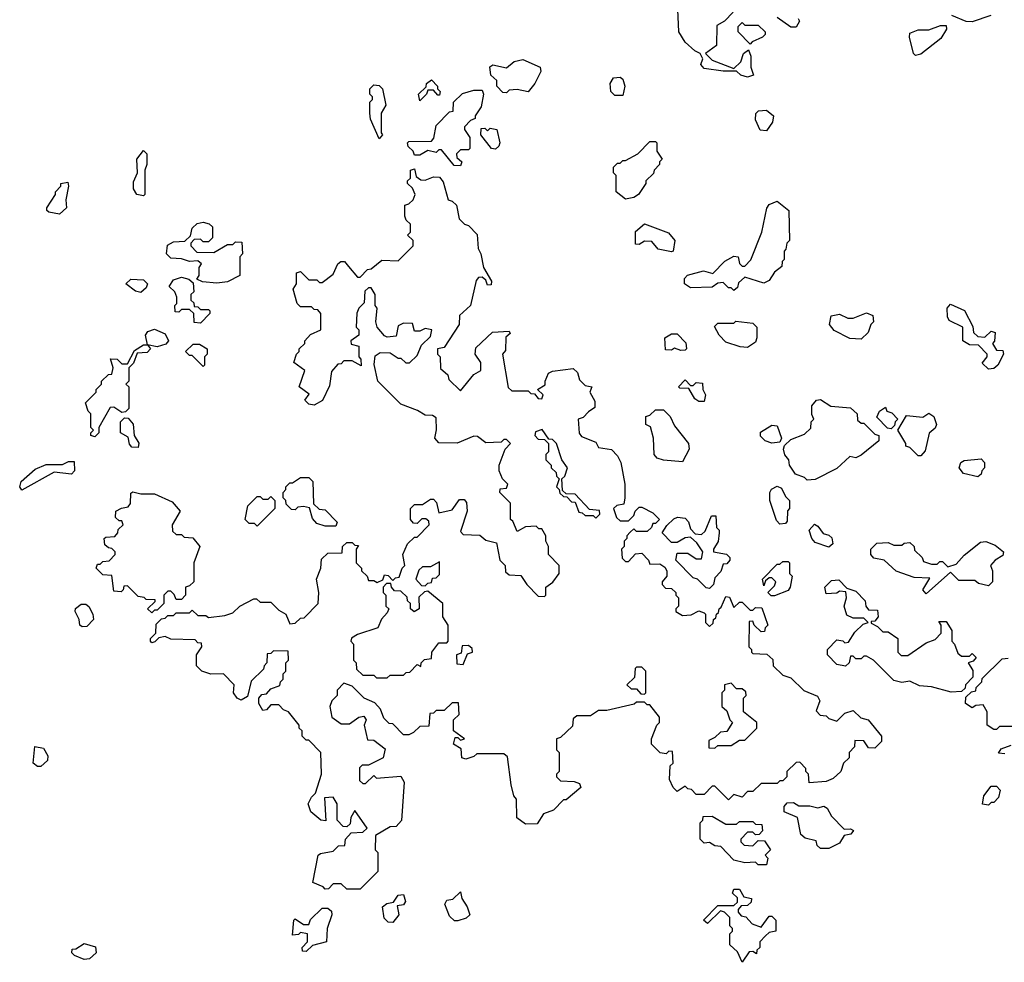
# Model space of a CAD drawing. Extents: x 2219101 to 2444320, y 201258 to 358766.
# Tile 341 of 349: x 2364868 to 2368503, y 345090 to 348570. Entities that reach past the tile are written whole.
import ezdxf

# ---------------------------------------------------------------- set-up
doc = ezdxf.new("R2010")
doc.units = 0

msp = doc.modelspace()

# ---------------------------------------------------------------- linework, layer by layer
at = {"layer": '0CON10XD'}
for points in [[(2367501.7, 348598.3), (2367470, 348565), (2367441.7, 348548.3), (2367440, 348475), (2367400, 348445), (2367425, 348420), (2367505, 348390), (2367530, 348415), (2367540, 348445), (2367558.3, 348458.3), (2367567.5, 348435), (2367567.5, 348395), (2367577.5, 348365), (2367555, 348357.5), (2367530, 348365), (2367515, 348380), (2367465, 348380), (2367395, 348390), (2367382.5, 348405), (2367390, 348425), (2367380, 348445), (2367360, 348455), (2367325, 348487.5), (2367301.2, 348525), (2367296.7, 348635)], [(2367742.5, 348575), (2367747.5, 348565), (2367735, 348542.5), (2367715, 348542.5), (2367665, 348577.5)], [(2368453.9, 348586.1), (2368385, 348562.5), (2368363, 348563), (2368310, 348585)], [(2367565, 348480), (2367520, 348525), (2367520, 348545), (2367535, 348560), (2367545, 348550), (2367595, 348550), (2367620, 348525), (2367620, 348515), (2367610, 348505), (2367571.7, 348488.3), (2367565, 348480)], [(2368175, 348437.5), (2368167.5, 348445), (2368153.3, 348505), (2368155, 348520), (2368185, 348532.5), (2368225, 348532.5), (2368268.3, 348548.3), (2368288.3, 348548.3), (2368290, 348535), (2368269.3, 348500.7), (2368195, 348442.5), (2368175, 348437.5)], [(2366665, 348300), (2366651.7, 348301.7), (2366630, 348325), (2366630, 348345), (2366607.5, 348365), (2366603.9, 348396.1), (2366615, 348403.3), (2366665, 348392.5), (2366693.9, 348416.1), (2366725, 348422.5), (2366790, 348395), (2366791.7, 348378.3), (2366770, 348335), (2366745, 348303.3), (2366705, 348312.5), (2366675, 348310), (2366665, 348300)], [(2367095, 348290), (2367065, 348290), (2367050, 348305), (2367047.5, 348335), (2367060, 348355), (2367085, 348357.5), (2367095, 348350), (2367102.5, 348325), (2367095, 348290)], [(2366195, 348130), (2366162.5, 348202.5), (2366160, 348225), (2366160, 348265), (2366170, 348275), (2366170, 348285), (2366160, 348295), (2366160, 348315), (2366175, 348330), (2366195, 348327.5), (2366207.5, 348315), (2366220, 348255), (2366202.5, 348225), (2366202.5, 348152.5), (2366207.5, 348145), (2366195, 348130)], [(2366345, 348270), (2366340, 348295), (2366368.3, 348321.7), (2366370, 348335), (2366388.3, 348348.3), (2366410, 348325), (2366410, 348315), (2366420, 348305), (2366418.3, 348291.7), (2366411.7, 348291.7), (2366395, 348310), (2366375, 348310), (2366370, 348295), (2366345, 348270)], [(2366495, 348030), (2366471.7, 348031.7), (2366425, 348090), (2366415, 348090), (2366405, 348080), (2366375, 348087.5), (2366345, 348070), (2366325, 348070), (2366320, 348085), (2366301.7, 348101.7), (2366300, 348115), (2366305, 348120), (2366388.3, 348121.7), (2366397, 348133), (2366405, 348180), (2366455, 348230), (2366468.3, 348231.7), (2366470, 348265), (2366503, 348297), (2366545, 348310), (2366575, 348310), (2366580, 348295), (2366571.7, 348248.3), (2366550, 348215), (2366550, 348205), (2366531.7, 348198.3), (2366510, 348175), (2366510, 348165), (2366530, 348135), (2366530, 348095), (2366525, 348090), (2366495, 348090), (2366480, 348075), (2366481.7, 348061.7), (2366500, 348045), (2366495, 348030)], [(2367625, 348160), (2367601.7, 348161.7), (2367585, 348200), (2367586.1, 348223.9), (2367596.1, 348233.9), (2367625, 348236.2), (2367651.2, 348215), (2367647.7, 348192.3), (2367625, 348160)], [(2366625, 348092.5), (2366610, 348095), (2366570, 348145), (2366571.7, 348168.3), (2366585, 348170), (2366595, 348160), (2366605, 348170), (2366630, 348165), (2366640, 348115), (2366637, 348103), (2366625, 348092.5)], [(2367105, 347907.5), (2367070, 347935), (2367070, 347995), (2367060, 348005), (2367060, 348025), (2367075, 348040), (2367085, 348040), (2367095, 348050), (2367105, 348050), (2367150, 348075), (2367195, 348120), (2367215, 348120), (2367220, 348115), (2367220, 348085), (2367240, 348055), (2367230, 348045), (2367230, 348035), (2367210, 348015), (2367208.3, 348001.7), (2367180, 347975), (2367180, 347965), (2367152.5, 347925), (2367135, 347913.3), (2367105, 347907.5)], [(2365325, 347920), (2365300, 347925), (2365287.5, 347945), (2365288.3, 347971.7), (2365302.5, 348005), (2365300, 348055), (2365325, 348087.5), (2365337.5, 348075), (2365337.5, 348035), (2365330, 348015), (2365330, 347925), (2365325, 347920)], [(2366125, 345360), (2366075, 345360), (2366055, 345380), (2366025, 345380), (2366008.3, 345361.7), (2365995, 345360), (2365988.3, 345368.3), (2365950, 345385), (2365970, 345485), (2365978.3, 345491.7), (2366025, 345500), (2366045, 345520), (2366068.3, 345521.7), (2366070, 345545), (2366091.7, 345568.3), (2366135, 345570), (2366150, 345585), (2366105, 345650), (2366090, 345625), (2366088.3, 345601.7), (2366075, 345590), (2366061.7, 345591.7), (2366040, 345615), (2366040, 345675), (2366025, 345700), (2365993, 345697), (2365998.3, 345611.7), (2365980, 345615), (2365942.5, 345645), (2365933.3, 345675), (2365945, 345700), (2365960, 345715), (2365982.5, 345785), (2365980, 345865), (2365935, 345910), (2365925, 345910), (2365910, 345925), (2365910, 345945), (2365900, 345955), (2365900, 345965), (2365860, 346015), (2365841.7, 346021.7), (2365825, 346040), (2365795, 346040), (2365778.3, 346021.7), (2365765, 346020), (2365750, 346045), (2365750, 346065), (2365761.7, 346078.3), (2365778.3, 346081.7), (2365795, 346100), (2365828.3, 346111.7), (2365830, 346125), (2365840, 346135), (2365840, 346155), (2365850, 346165), (2365850, 346195), (2365860, 346205), (2365858.3, 346238.3), (2365805, 346240), (2365795, 346230), (2365781.7, 346228.3), (2365780, 346195), (2365770, 346185), (2365768.3, 346171.7), (2365721.7, 346128.3), (2365708.3, 346071.7), (2365685, 346057.5), (2365670, 346065), (2365657.5, 346085), (2365660, 346115), (2365620, 346155), (2365573.6, 346153.6), (2365540, 346165), (2365520, 346185), (2365520, 346225), (2365540, 346255), (2365538.3, 346268.3), (2365525, 346270), (2365515, 346280), (2365425, 346282.5), (2365405, 346292.5), (2365381.7, 346288.3), (2365367, 346273), (2365355, 346270), (2365350, 346275), (2365350, 346285), (2365370, 346305), (2365371.7, 346338.3), (2365391.7, 346358.3), (2365405, 346360), (2365415, 346370), (2365435, 346370), (2365445, 346380), (2365495, 346380), (2365505, 346390), (2365525, 346370), (2365555, 346370), (2365565, 346362.5), (2365625, 346370), (2365655, 346380), (2365680, 346405), (2365731.7, 346431.7), (2365741.7, 346431.7), (2365755, 346420), (2365795, 346420), (2365825, 346390), (2365850, 346375), (2365865, 346340), (2365885, 346342.5), (2365905, 346360), (2365918.3, 346361.7), (2365970, 346415), (2365972.5, 346455), (2365963.3, 346505), (2365980, 346545), (2365981.7, 346578.3), (2366005, 346600), (2366058.3, 346601.7), (2366060, 346625), (2366075, 346640), (2366095, 346640), (2366105, 346630), (2366118.3, 346628.3), (2366110, 346615), (2366110, 346565), (2366130, 346545), (2366130, 346535), (2366150, 346515), (2366155, 346500), (2366175, 346500), (2366187.5, 346492.5), (2366208.3, 346501.7), (2366215, 346520), (2366228.3, 346518.3), (2366245, 346500), (2366255, 346510), (2366268.3, 346511.7), (2366280, 346545), (2366290, 346555), (2366282.5, 346595), (2366300, 346635), (2366325, 346660), (2366335, 346660), (2366380, 346705), (2366378.3, 346718.3), (2366367.5, 346727.5), (2366353, 346727), (2366335, 346710), (2366321.7, 346711.7), (2366310, 346725), (2366310, 346765), (2366325, 346780), (2366355, 346780), (2366385, 346800), (2366395, 346800), (2366407, 346787), (2366415, 346750), (2366465, 346760), (2366491.7, 346798.3), (2366508.3, 346798.3), (2366517, 346787), (2366520, 346755), (2366495, 346680), (2366505, 346670), (2366567, 346667), (2366588.3, 346648.3), (2366628.3, 346638.3), (2366640, 346575), (2366660, 346555), (2366661.7, 346531.7), (2366675, 346520), (2366718.3, 346518.3), (2366740, 346485), (2366781.7, 346441.7), (2366805, 346440), (2366810, 346445), (2366810, 346475), (2366836.4, 346493.6), (2366860, 346525), (2366860, 346555), (2366820, 346595), (2366820, 346625), (2366810, 346645), (2366810, 346665), (2366795, 346690), (2366785, 346690), (2366775, 346700), (2366735, 346697.5), (2366705, 346680), (2366688.3, 346718.3), (2366680, 346725), (2366680, 346785), (2366640, 346825), (2366641.7, 346838.3), (2366665, 346840), (2366670, 346855), (2366650, 346875), (2366637.5, 346905), (2366637.5, 346925), (2366660, 346985), (2366680, 347005), (2366665, 347020), (2366655, 347020), (2366645, 347010), (2366588.3, 347008.3), (2366558.3, 347031.7), (2366545, 347032.5), (2366483, 347007), (2366415, 347007.5), (2366400, 347025), (2366406.4, 347056.4), (2366405, 347100), (2366391.7, 347108.3), (2366365, 347110), (2366337, 347127), (2366275, 347150), (2366190, 347235), (2366177, 347297), (2366180.7, 347329.3), (2366198.3, 347341.7), (2366235, 347340), (2366265, 347320), (2366275, 347320), (2366293, 347303), (2366307, 347303), (2366335, 347330), (2366351.7, 347368.3), (2366385, 347400), (2366390, 347425), (2366365, 347430), (2366345, 347420), (2366325, 347420), (2366318.3, 347448.3), (2366285, 347450), (2366265, 347440), (2366258.3, 347401.7), (2366225, 347397.5), (2366215, 347402.5), (2366187.5, 347435), (2366182.5, 347455), (2366187.5, 347505), (2366180, 347515), (2366180, 347555), (2366165, 347580), (2366155, 347580), (2366141.7, 347568.3), (2366140, 347525), (2366120, 347505), (2366113, 347487), (2366110, 347435), (2366120, 347425), (2366120, 347405), (2366090, 347385), (2366091.7, 347371.7), (2366120, 347365), (2366120, 347325), (2366127, 347317), (2366128.3, 347291.7), (2366095, 347310), (2366065, 347310), (2366055, 347300), (2366041.7, 347298.3), (2366018.3, 347271.7), (2366011.7, 347218.3), (2365985.9, 347164.1), (2365955, 347147.5), (2365935, 347150), (2365920, 347165), (2365937, 347187), (2365900, 347215), (2365920, 347275), (2365880, 347305), (2365890, 347335), (2365900, 347345), (2365900, 347355), (2365920, 347375), (2365920, 347385), (2365941.7, 347408.3), (2365980, 347425), (2365980, 347485), (2365968.3, 347498.3), (2365955, 347500), (2365945, 347510), (2365905, 347510), (2365891.7, 347521.7), (2365877.5, 347575), (2365890, 347595), (2365890, 347635), (2365905, 347640), (2365935, 347610), (2365965, 347610), (2365975, 347600), (2365985, 347600), (2366025, 347630), (2366041.7, 347668.3), (2366053, 347677), (2366067, 347677), (2366081.7, 347658.3), (2366115, 347620), (2366125, 347620), (2366151.7, 347648.3), (2366165, 347650), (2366205, 347682.5), (2366265, 347680), (2366320, 347735), (2366320, 347755), (2366300, 347775), (2366310, 347785), (2366310, 347815), (2366295, 347830), (2366290, 347845), (2366290, 347885), (2366305, 347890), (2366320, 347905), (2366327.5, 347925), (2366318.3, 347948.3), (2366300, 347965), (2366300, 347975), (2366310, 347985), (2366310, 348015), (2366325, 348020), (2366331.7, 347991.7), (2366348.3, 347978.3), (2366365, 347977.5), (2366395, 347990), (2366418.3, 347988.3), (2366431.7, 347971.7), (2366450, 347905), (2366465, 347900), (2366480, 347885), (2366490, 347835), (2366510, 347815), (2366525, 347810), (2366557, 347777), (2366560, 347725), (2366570, 347705), (2366580, 347655), (2366610, 347605), (2366608.3, 347591.7), (2366595, 347590), (2366588.3, 347608.3), (2366575, 347620), (2366561.7, 347618.3), (2366553, 347607), (2366532.5, 347515), (2366491.7, 347478.3), (2366490, 347445), (2366435, 347360), (2366410, 347355), (2366410, 347335), (2366420, 347325), (2366421.7, 347281.7), (2366448.3, 347258.3), (2366451.7, 347241.7), (2366495, 347200), (2366545, 347260), (2366570, 347275), (2366570, 347305), (2366550, 347335), (2366551.7, 347358.3), (2366613, 347417), (2366675, 347420), (2366678.3, 347411.7), (2366662.5, 347397.5), (2366661.7, 347348.3), (2366650, 347335), (2366671.7, 347211.7), (2366685, 347200), (2366745, 347200), (2366755, 347190), (2366768.3, 347188.3), (2366781.7, 347171.7), (2366795, 347170), (2366800, 347185), (2366780, 347205), (2366808.3, 347221.7), (2366807.5, 347235), (2366820, 347265), (2366835, 347272.5), (2366911.7, 347281.7), (2366927, 347267), (2366935, 347240), (2366955, 347220), (2366980, 347215), (2366972.5, 347195), (2366991.7, 347161.7), (2366991.7, 347138.3), (2366968.3, 347121.7)], [(2365015, 347852.5), (2364975, 347860), (2364967.5, 347865), (2364967.5, 347875), (2365000, 347925), (2365000, 347935), (2365020, 347955), (2365020, 347965), (2365045, 347970), (2365047.5, 347955), (2365037.5, 347905), (2365040, 347875), (2365015, 347852.5)], [(2367505, 347570), (2367495, 347580), (2367485, 347580), (2367465, 347600), (2367445, 347597.5), (2367425, 347582.5), (2367345, 347580), (2367322.5, 347595), (2367322.5, 347615), (2367333, 347627), (2367393, 347643), (2367427, 347633), (2367471.7, 347678.3), (2367505, 347697.5), (2367520, 347695), (2367525, 347670), (2367535, 347660), (2367545, 347660), (2367567, 347683), (2367607.5, 347785), (2367626.4, 347873.6), (2367635, 347887.5), (2367665, 347900), (2367707.5, 347865), (2367710, 347755), (2367700, 347745), (2367697, 347723), (2367690, 347715), (2367690, 347685), (2367683, 347677), (2367681.7, 347658.3), (2367655, 347637.5), (2367635, 347607.5), (2367615, 347597.5), (2367545, 347620), (2367521.7, 347598.3), (2367518.3, 347581.7), (2367505, 347570)], [(2365595, 347596.7), (2365542.5, 347602.5), (2365521.7, 347611.7), (2365530, 347625), (2365530, 347655), (2365538.3, 347668.3), (2365525, 347680), (2365495, 347677.5), (2365465, 347687.5), (2365425, 347690), (2365410, 347705), (2365413, 347737), (2365435, 347750), (2365477.5, 347752.5), (2365498.3, 347771.7), (2365505, 347800), (2365523, 347817), (2365545, 347822.5), (2365566.7, 347816.7), (2365580, 347805), (2365580, 347765), (2365565, 347750), (2365545, 347750), (2365535, 347760), (2365511.7, 347758.3), (2365500, 347745), (2365500, 347735), (2365521.7, 347711.7), (2365585, 347710), (2365635, 347740), (2365655, 347740), (2365665, 347750), (2365688.3, 347748.3), (2365690, 347705), (2365680, 347695), (2365680, 347625), (2365635, 347602.5), (2365595, 347596.7)], [(2367275, 347712.5), (2367225, 347722.5), (2367201.7, 347751.7), (2367175, 347752.5), (2367155, 347740), (2367141.7, 347741.7), (2367141.7, 347788.3), (2367175, 347816.7), (2367263.6, 347783.6), (2367286.7, 347755), (2367280, 347715), (2367275, 347712.5)], [(2365315, 347562.5), (2365295, 347567.5), (2365260, 347595), (2365278.3, 347611.7), (2365325, 347610), (2365340, 347595), (2365335, 347580), (2365315, 347562.5)], [(2365535, 347450), (2365511.7, 347451.7), (2365510, 347485), (2365495, 347500), (2365465, 347500), (2365455, 347490), (2365441.7, 347491.7), (2365440, 347515), (2365447.5, 347522.5), (2365447.5, 347545), (2365440, 347565), (2365420, 347585), (2365435, 347610), (2365465, 347620), (2365491.7, 347611.7), (2365508.3, 347598.3), (2365510, 347565), (2365500, 347555), (2365500, 347535), (2365510, 347525), (2365511.7, 347511.7), (2365525, 347510), (2365535, 347500), (2365565, 347500), (2365570, 347495), (2365570, 347485), (2365535, 347450)], [(2368445, 347280), (2368421.7, 347301.7), (2368440, 347325), (2368440, 347335), (2368408.3, 347368.3), (2368375, 347370), (2368350, 347385), (2368350, 347435), (2368300, 347460), (2368293, 347473), (2368292.5, 347505), (2368305, 347520), (2368356.4, 347496.4), (2368387, 347437), (2368390, 347415), (2368405, 347400), (2368431.7, 347398.3), (2368455, 347420), (2368470, 347415), (2368467, 347383), (2368460, 347375), (2368475, 347350), (2368498.3, 347348.3), (2368500, 347335), (2368480, 347295), (2368465, 347282.5), (2368445, 347280)], [(2367975, 347390), (2367933, 347393), (2367875, 347422.5), (2367857.5, 347445), (2367863.6, 347476.4), (2367895, 347482.5), (2367925, 347467.5), (2367945, 347467.5), (2367995, 347487.5), (2368018.3, 347478.3), (2368020, 347455), (2368010, 347445), (2368000, 347415), (2367975, 347390)], [(2367555, 347360), (2367528.3, 347361.7), (2367475, 347380), (2367450, 347405), (2367433, 347437), (2367445, 347450), (2367505, 347450), (2367512.5, 347457.5), (2367575, 347450), (2367590, 347435), (2367590, 347395), (2367585, 347380), (2367555, 347360)], [(2365145, 347030), (2365130, 347035), (2365130, 347045), (2365140, 347055), (2365130, 347065), (2365130, 347115), (2365120, 347125), (2365110, 347155), (2365150, 347195), (2365150, 347205), (2365170, 347225), (2365170, 347235), (2365195, 347260), (2365208.3, 347261.7), (2365212.5, 347285), (2365202.5, 347317.5), (2365227, 347317), (2365245, 347300), (2365265, 347300), (2365291.7, 347348.3), (2365325, 347370), (2365340, 347370), (2365332.5, 347405), (2365340.7, 347419.3), (2365365, 347427.5), (2365405, 347410), (2365417.5, 347385), (2365407.5, 347372.5), (2365375, 347362.5), (2365340, 347370), (2365350, 347355), (2365338.3, 347341.7), (2365301.7, 347338.3), (2365288.3, 347301.7), (2365270, 347285), (2365270, 347235), (2365260, 347225), (2365270, 347215), (2365270, 347135), (2365258.3, 347121.7), (2365245, 347120), (2365215, 347140), (2365201.7, 347138.3), (2365160, 347065), (2365160, 347045), (2365145, 347030)], [(2367308.3, 347348.3), (2367285, 347357.5), (2367275, 347350), (2367251.7, 347351.7), (2367250, 347395), (2367275, 347410), (2367295, 347410), (2367327, 347377), (2367330, 347355), (2367325, 347350), (2367308.3, 347348.3)], [(2365545, 347290), (2365505, 347330), (2365495, 347330), (2365480, 347345), (2365508.3, 347371.7), (2365531.7, 347371.7), (2365560, 347355), (2365560, 347335), (2365550, 347325), (2365550, 347295), (2365545, 347290)], [(2367395, 347160), (2367375, 347160), (2367360.7, 347170.7), (2367338.3, 347208.3), (2367305, 347210), (2367300, 347215), (2367325, 347240), (2367345, 347220), (2367355, 347220), (2367365, 347230), (2367388.3, 347228.3), (2367390, 347205), (2367400, 347185), (2367395, 347160)], [(2367775, 346870), (2367765, 346880), (2367731.7, 346891.7), (2367710, 346925), (2367707.5, 346945), (2367693.3, 346963.3), (2367687.5, 346985), (2367691.7, 346998.3), (2367715, 347020), (2367765, 347040), (2367788.3, 347061.7), (2367790, 347085), (2367800, 347095), (2367792.5, 347112.5), (2367792.5, 347145), (2367810, 347165), (2367825, 347167.5), (2367863, 347143), (2367935, 347137.5), (2367960, 347115), (2367961.7, 347091.7), (2367975, 347080), (2367985, 347080), (2368025, 347040), (2368040, 347035), (2368040, 347015), (2367975, 346962.5), (2367955, 346952.5), (2367932.5, 346957.5), (2367885, 346912.5), (2367805, 346872.5), (2367775, 346870)], [(2366968.3, 347121.7), (2366948.3, 347101.7), (2366930, 347095), (2366933, 347043), (2366941.7, 347031.7), (2366995, 347010), (2367005, 346990), (2367053, 346983), (2367075, 346960), (2367087.5, 346935), (2367102.5, 346855), (2367102.5, 346805), (2367098.3, 346781.7), (2367073, 346777), (2367060, 346765), (2367071.7, 346731.7), (2367085, 346720), (2367115, 346720), (2367135, 346740), (2367140, 346755), (2367155, 346770), (2367165, 346770), (2367205, 346750), (2367230, 346725), (2367215, 346710), (2367205, 346710), (2367200, 346695), (2367185, 346680), (2367145, 346680), (2367135, 346690), (2367121.7, 346678.3), (2367110, 346665), (2367110, 346655), (2367100, 346645), (2367100, 346625), (2367090, 346615), (2367091.7, 346581.7), (2367105, 346570), (2367115, 346570), (2367141.7, 346598.3), (2367165, 346600), (2367190, 346575), (2367195, 346560), (2367231.7, 346561.7), (2367249.3, 346549.3), (2367257.5, 346535), (2367257.5, 346515), (2367240, 346495), (2367240, 346485), (2367251.7, 346471.7), (2367275, 346470), (2367290, 346455), (2367290, 346445), (2367300, 346435), (2367300, 346405), (2367290, 346395), (2367290, 346385), (2367315, 346370), (2367347, 346373), (2367375, 346387.5), (2367395, 346380), (2367400, 346375), (2367400, 346345), (2367415, 346330), (2367428.3, 346341.7), (2367430, 346355), (2367438.3, 346361.7), (2367440, 346375), (2367448.3, 346381.7), (2367450, 346395), (2367458.3, 346401.7), (2367475, 346440), (2367488.3, 346438.3), (2367505, 346400), (2367525, 346420), (2367535, 346420), (2367565, 346390), (2367575, 346390), (2367585, 346400), (2367608.3, 346398.3), (2367630, 346335), (2367620, 346325), (2367618.3, 346311.7), (2367605, 346310), (2367580, 346335), (2367575, 346350), (2367561.7, 346348.3), (2367560, 346255), (2367570, 346245), (2367570, 346235), (2367575, 346230), (2367627, 346227), (2367648.3, 346208.3), (2367650, 346185), (2367685, 346150), (2367715, 346140), (2367763, 346093), (2367813, 346073), (2367822.5, 346055), (2367808.3, 346018.3), (2367823, 346003), (2367845, 346000), (2367855, 345990), (2367885, 345980), (2367915, 346010), (2367945, 346020), (2367973, 345993), (2368000, 345985), (2368050, 345925), (2368050, 345905), (2368025, 345880), (2368001.7, 345881.7), (2367985, 345907.5), (2367951.7, 345908.3), (2367950, 345885), (2367930, 345865), (2367930, 345845), (2367910, 345825), (2367900, 345795), (2367871.7, 345768.3), (2367845, 345757.5), (2367783, 345753), (2367780, 345785), (2367770, 345795), (2367770, 345805), (2367748.3, 345828.3), (2367735, 345827.5), (2367700, 345795), (2367700, 345775), (2367685, 345760), (2367675, 345760), (2367665, 345750), (2367605, 345750), (2367575, 345720), (2367555, 345720), (2367535, 345700), (2367505, 345710), (2367485, 345690), (2367435, 345740), (2367425, 345740), (2367395, 345710), (2367365, 345710), (2367348.3, 345728.3), (2367335, 345730), (2367325, 345740), (2367295, 345720), (2367280, 345735), (2367267.5, 345765), (2367270, 345815), (2367280, 345825), (2367278.3, 345868.3), (2367265, 345870), (2367255, 345860), (2367233, 345863), (2367200, 345895), (2367200, 345915), (2367220, 345965), (2367230, 345975), (2367230, 345995), (2367195, 346040), (2367185, 346040), (2367175, 346050), (2367145, 346050), (2367137, 346043), (2367035, 346020), (2367005, 346020), (2366975, 346000), (2366925, 346000), (2366911.7, 345988.3), (2366908.3, 345961.7), (2366865, 345920), (2366850, 345915), (2366850, 345875), (2366860, 345865), (2366860, 345795), (2366850, 345785), (2366850, 345775), (2366865, 345760), (2366915, 345757.5), (2366935, 345750), (2366940, 345735), (2366885, 345690), (2366875, 345690), (2366838.3, 345651.7), (2366801.7, 345638.3), (2366778.3, 345601.7), (2366735, 345600), (2366703, 345623), (2366701.7, 345691.7), (2366692.5, 345705), (2366682.5, 345745), (2366668.3, 345848.3), (2366655, 345860), (2366555, 345860), (2366545, 345850), (2366515, 345840), (2366500, 345845), (2366498.3, 345878.3), (2366470, 345895), (2366475, 345920), (2366485, 345920), (2366495, 345910), (2366510, 345915), (2366470, 345945), (2366470, 345985), (2366490, 346005), (2366488.3, 346048.3), (2366465, 346047.5), (2366435, 346020), (2366405, 346020), (2366395, 346010), (2366381.7, 346008.3), (2366378.3, 345961.7), (2366345, 345960), (2366321.7, 345938.3), (2366305, 345930), (2366285, 345930), (2366245, 345970), (2366231.7, 345971.7), (2366211.7, 345991.7), (2366200, 346025), (2366178.3, 346048.3), (2366140, 346065), (2366095, 346110), (2366065, 346120), (2366040, 346095), (2366040, 346075), (2366020, 346055), (2366012.5, 346035), (2366020, 345995), (2366055, 345970), (2366085, 345970), (2366120, 345995), (2366138.3, 345998.3), (2366147.5, 345985), (2366140, 345965), (2366151.7, 345911.7), (2366175, 345910), (2366217.5, 345877.5), (2366210, 345845), (2366155, 345817.5), (2366132.5, 345817.5), (2366121.7, 345808.3), (2366121.7, 345761.7), (2366135, 345750), (2366145, 345750), (2366175, 345780), (2366185, 345770), (2366275, 345777.5), (2366287.5, 345755), (2366277, 345613), (2366258.3, 345591.7), (2366235, 345590), (2366181.7, 345558.3), (2366180, 345505), (2366190, 345495), (2366190, 345425), (2366125, 345360)], [(2367315, 346937.5), (2367245, 346943.3), (2367221.7, 346951.7), (2367210, 346965), (2367207.5, 347025), (2367197, 347067), (2367180, 347075), (2367180, 347105), (2367195, 347110), (2367215, 347130), (2367245, 347130), (2367270, 347105), (2367285, 347070), (2367336.7, 347005), (2367340, 346985), (2367315, 346937.5)], [(2368085, 347060), (2368071.7, 347061.7), (2368033, 347103), (2368042.5, 347125), (2368065, 347140), (2368070, 347125), (2368088.3, 347118.3), (2368110, 347095), (2368100, 347085), (2368098.3, 347071.7), (2368085, 347060)], [(2368195, 346960), (2368185, 346960), (2368155, 346990), (2368140, 346995), (2368140, 347005), (2368110, 347055), (2368141.7, 347108.3), (2368203, 347103), (2368225, 347117.5), (2368243.3, 347105), (2368253.3, 347075), (2368247.7, 347062.3), (2368226.4, 347043.6), (2368211.7, 346978.3), (2368195, 346960)], [(2365305, 346990), (2365281.7, 346991.7), (2365273, 347003), (2365268.3, 347028.3), (2365240, 347045), (2365240, 347085), (2365255, 347100), (2365268.3, 347098.3), (2365287, 347077), (2365290, 347035), (2365307, 347007), (2365305, 346990)], [(2366995, 346730), (2367010, 346745), (2367008.3, 346758.3), (2366971.7, 346761.7), (2366918.3, 346818.3), (2366885, 346820), (2366871.7, 346831.7), (2366870, 346875), (2366880, 346885), (2366890, 346915), (2366870, 346945), (2366850, 347005), (2366835, 347020), (2366821.7, 347021.7), (2366797, 347057), (2366771.7, 347048.3), (2366770, 347035), (2366781.7, 347021.7), (2366805, 347020), (2366820, 347005), (2366820, 346975), (2366810, 346965), (2366810, 346945), (2366830, 346925), (2366830, 346915), (2366848.3, 346898.3), (2366850, 346885), (2366860, 346875), (2366850, 346845), (2366860, 346835), (2366861.7, 346821.7), (2366875, 346810), (2366888.3, 346808.3), (2366905, 346790), (2366918.3, 346788.3), (2366931.7, 346751.7), (2366945, 346750), (2366955, 346740), (2366985, 346740), (2366995, 346730)], [(2367645, 347006.7), (2367620, 347015), (2367603, 347033), (2367603, 347047), (2367645, 347072.5), (2367665, 347070), (2367680, 347025), (2367675, 347010), (2367645, 347006.7)], [(2364875, 346832.5), (2364867.5, 346845), (2364872.5, 346865), (2364925, 346910), (2364965, 346927.5), (2365025, 346927.5), (2365048.3, 346938.3), (2365068.3, 346938.3), (2365070, 346905), (2365058.3, 346891.7), (2364995, 346900), (2364875, 346832.5)], [(2368405, 346882.5), (2368352.5, 346895), (2368336.7, 346915), (2368342.5, 346935), (2368355, 346942.5), (2368418.3, 346948.3), (2368430, 346935), (2368430, 346915), (2368420, 346905), (2368418.3, 346891.7), (2368405, 346882.5)], [(2366035, 346700), (2365995, 346700), (2365965, 346710), (2365948.3, 346728.3), (2365937.5, 346767.5), (2365915, 346772.5), (2365895, 346770), (2365885, 346760), (2365871.7, 346761.7), (2365851.7, 346781.7), (2365850, 346795), (2365840, 346805), (2365840, 346825), (2365850, 346835), (2365850, 346845), (2365865, 346860), (2365875, 346860), (2365905, 346880), (2365935, 346880), (2365950, 346865), (2365952.5, 346782.5), (2365973, 346763), (2365995, 346760), (2366040, 346715), (2366035, 346700)], [(2365355, 346380), (2365340, 346395), (2365368.3, 346421.7), (2365368.3, 346428.3), (2365335, 346430), (2365327, 346437), (2365305, 346440), (2365265, 346480), (2365251.7, 346478.3), (2365250, 346465), (2365241.7, 346458.3), (2365215, 346460), (2365208.3, 346518.3), (2365175, 346520), (2365150, 346545), (2365155, 346560), (2365165, 346560), (2365175, 346570), (2365198.3, 346571.7), (2365220, 346595), (2365220, 346605), (2365208.3, 346618.3), (2365195, 346620), (2365181.7, 346631.7), (2365180, 346655), (2365185, 346660), (2365218.3, 346661.7), (2365230, 346675), (2365231.7, 346688.3), (2365250, 346705), (2365245, 346720), (2365235, 346720), (2365221.7, 346731.7), (2365222.5, 346755), (2365243, 346767), (2365268.3, 346771.7), (2365276.4, 346783.6), (2365278.3, 346821.7), (2365285, 346827.5), (2365315, 346820), (2365365, 346820), (2365430, 346790), (2365460, 346755), (2365430, 346705), (2365431.7, 346681.7), (2365445, 346670), (2365465, 346670), (2365475, 346660), (2365507, 346657), (2365532.5, 346625), (2365510, 346565), (2365510, 346495), (2365495, 346480), (2365480, 346475), (2365480, 346445), (2365465, 346430), (2365445, 346430), (2365438.3, 346448.3), (2365425, 346460), (2365415, 346460), (2365400, 346445), (2365400, 346415), (2365375, 346390), (2365365, 346390), (2365355, 346380)], [(2367675, 346707.5), (2367661.7, 346721.7), (2367637.5, 346795), (2367637.5, 346825), (2367643.3, 346836.7), (2367665, 346847.5), (2367680, 346840), (2367695, 346810), (2367710, 346795), (2367710, 346765), (2367703, 346757), (2367701.7, 346718.3), (2367695, 346710), (2367675, 346707.5)], [(2365745, 346700), (2365735, 346710), (2365715, 346710), (2365700, 346725), (2365710, 346775), (2365745, 346810), (2365755, 346810), (2365765, 346800), (2365785, 346800), (2365795, 346810), (2365810, 346795), (2365810, 346765), (2365745, 346700)], [(2367415, 346470), (2367403, 346473), (2367370, 346505), (2367355, 346510), (2367290, 346575), (2367295, 346600), (2367335, 346600), (2367365, 346580), (2367385, 346580), (2367390, 346605), (2367368.3, 346638.3), (2367345, 346660), (2367325, 346657.5), (2367295, 346640), (2367275, 346640), (2367240, 346675), (2367257, 346703), (2367283, 346727), (2367297, 346733), (2367325, 346730), (2367336.7, 346716.7), (2367345, 346690), (2367361.7, 346671.7), (2367385, 346670), (2367398.3, 346681.7), (2367421.7, 346738.3), (2367438.3, 346738.3), (2367440, 346695), (2367450, 346685), (2367450, 346675), (2367447, 346643), (2367430, 346615), (2367430, 346605), (2367477, 346597), (2367490, 346585), (2367490, 346575), (2367478.3, 346561.7), (2367465, 346560), (2367457, 346533), (2367435, 346510), (2367430, 346485), (2367415, 346470)], [(2367855, 346622.5), (2367805, 346640), (2367792.5, 346655), (2367782.5, 346685), (2367803, 346707), (2367815, 346700), (2367835, 346672.5), (2367855, 346667.5), (2367867, 346657), (2367870, 346635), (2367855, 346622.5)], [(2368215, 346450), (2368202.5, 346465), (2368228.3, 346508.3), (2368170.7, 346510.7), (2368103.8, 346533.8), (2368060, 346575), (2368021.7, 346581.7), (2368010, 346595), (2368010, 346615), (2368033, 346637), (2368075, 346640), (2368095, 346630), (2368125, 346630), (2368133, 346637), (2368155, 346640), (2368170, 346625), (2368171.7, 346611.7), (2368200, 346585), (2368205, 346570), (2368235, 346560), (2368255, 346560), (2368265, 346570), (2368275, 346570), (2368295, 346550), (2368325, 346560), (2368355, 346592.5), (2368415, 346641.2), (2368435, 346643.8), (2368470, 346630), (2368500, 346605), (2368498.3, 346591.7), (2368470, 346575), (2368452.5, 346555), (2368460, 346535), (2368460, 346495), (2368445, 346480), (2368408.3, 346488.3), (2368395, 346500), (2368335, 346500), (2368305, 346530), (2368215, 346450)], [(2366365, 346480), (2366375, 346490), (2366388.3, 346491.7), (2366391.7, 346508.3), (2366405, 346510), (2366418.3, 346521.7), (2366418.3, 346568.3), (2366385, 346550), (2366355, 346550), (2366341.7, 346538.3), (2366330, 346505), (2366351.7, 346481.7), (2366365, 346480)], [(2367655, 346442.5), (2367643, 346443), (2367630, 346455), (2367655, 346480), (2367660, 346495), (2367645, 346510), (2367635, 346510), (2367621.7, 346498.3), (2367615, 346480), (2367610, 346505), (2367665, 346560), (2367675, 346560), (2367685, 346570), (2367705, 346570), (2367710, 346565), (2367710, 346525), (2367720, 346515), (2367712.5, 346475), (2367705, 346462.5), (2367655, 346442.5)], [(2368307, 346087), (2368235, 346107.5), (2368190.7, 346110.7), (2368155, 346127.5), (2368125, 346122.5), (2368095, 346130), (2368020, 346205), (2367995, 346220), (2367985, 346220), (2367975, 346210), (2367955, 346210), (2367945, 346220), (2367935, 346220), (2367930, 346195), (2367917, 346183), (2367885, 346190), (2367850, 346225), (2367850, 346245), (2367885, 346280), (2367907, 346277), (2367915, 346270), (2367928.3, 346271.7), (2367951.7, 346308.3), (2367981.7, 346338.3), (2368000, 346345), (2367985, 346360), (2367945, 346360), (2367921.7, 346371.7), (2367912.5, 346405), (2367920, 346435), (2367918.3, 346458.3), (2367895, 346460), (2367885, 346452.5), (2367845, 346450), (2367840, 346475), (2367865, 346500), (2367891.7, 346501.7), (2367921.7, 346471.7), (2367955, 346460), (2367990, 346425), (2367992.5, 346405), (2368001.7, 346391.7), (2368035, 346390), (2368037.5, 346365), (2368025, 346350), (2368011.7, 346348.3), (2368011.7, 346341.7), (2368035, 346330), (2368055, 346310), (2368075, 346310), (2368110, 346285), (2368110, 346235), (2368123, 346223), (2368147, 346223), (2368215, 346270), (2368248.3, 346281.7), (2368270, 346305), (2368270, 346335), (2368261.7, 346348.3), (2368288.3, 346348.3), (2368310, 346315), (2368310, 346275), (2368320, 346265), (2368331.7, 346231.7), (2368345, 346220), (2368375, 346220), (2368385, 346230), (2368400, 346215), (2368388.3, 346201.7), (2368370, 346195), (2368387, 346167), (2368387.5, 346142.5), (2368360, 346115), (2368358.3, 346101.7), (2368345, 346090), (2368307, 346087)], [(2366225, 346140), (2366235, 346150), (2366285, 346150), (2366295, 346160), (2366308.3, 346161.7), (2366335, 346190), (2366348.3, 346181.7), (2366350, 346195), (2366361.7, 346208.3), (2366388.3, 346211.7), (2366390, 346235), (2366415, 346270), (2366445, 346270), (2366450, 346275), (2366450, 346335), (2366430, 346365), (2366430, 346415), (2366375, 346460), (2366361.7, 346458.3), (2366341.7, 346438.3), (2366342.5, 346395), (2366323.6, 346383.6), (2366310, 346395), (2366310, 346415), (2366300, 346425), (2366298.3, 346438.3), (2366275, 346460), (2366251.7, 346461.7), (2366240, 346475), (2366238.3, 346488.3), (2366221.7, 346488.3), (2366210, 346475), (2366210, 346455), (2366220, 346445), (2366220, 346405), (2366230, 346395), (2366225, 346380), (2366203.3, 346356.7), (2366190, 346325), (2366115, 346300), (2366093, 346287), (2366090, 346275), (2366100, 346265), (2366100, 346205), (2366110, 346195), (2366111.7, 346171.7), (2366135, 346150), (2366175, 346150), (2366185, 346140), (2366225, 346140)], [(2365098.3, 346328.3), (2365090, 346335), (2365087.5, 346355), (2365072.5, 346385), (2365073.6, 346396.4), (2365095, 346412.5), (2365111.7, 346411.7), (2365123, 346403), (2365137.5, 346375), (2365140, 346355), (2365115, 346330), (2365098.3, 346328.3)], [(2366505, 346190), (2366521.7, 346228.3), (2366540, 346235), (2366538.3, 346248.3), (2366525, 346260), (2366501.7, 346258.3), (2366498.3, 346231.7), (2366480, 346225), (2366481.7, 346191.7), (2366505, 346190)], [(2368535, 345960), (2368485, 345960), (2368475, 345950), (2368465, 345950), (2368440, 345965), (2368440, 346015), (2368425, 346040), (2368398.3, 346038.3), (2368385, 346030), (2368360, 346045), (2368361.7, 346068.3), (2368381.7, 346088.3), (2368398.3, 346091.7), (2368400, 346105), (2368420, 346125), (2368421.7, 346138.3), (2368495, 346210), (2368517, 346213)], [(2367175, 346080), (2367180, 346085), (2367180, 346165), (2367165, 346180), (2367145, 346180), (2367140, 346175), (2367138.3, 346141.7), (2367110, 346115), (2367125, 346100), (2367145, 346100), (2367161.7, 346081.7), (2367175, 346080)], [(2367435, 345880), (2367445, 345890), (2367495, 345890), (2367525, 345910), (2367545, 345910), (2367590, 345955), (2367590, 345975), (2367540, 346015), (2367540, 346065), (2367550, 346075), (2367548.3, 346088.3), (2367535, 346100), (2367515, 346100), (2367495, 346120), (2367470, 346115), (2367470, 346095), (2367460, 346085), (2367460, 346035), (2367478.3, 346018.3), (2367490, 345985), (2367500, 345975), (2367478.3, 345941.7), (2367455, 345940), (2367435, 345920), (2367411.7, 345908.3), (2367411.7, 345881.7), (2367435, 345880)], [(2364945, 345812.5), (2364933, 345813), (2364917.5, 345825), (2364923, 345887), (2364955, 345880), (2364971.7, 345851.7), (2364970, 345835), (2364945, 345812.5)], [(2368505, 345860), (2368481.7, 345861.7), (2368491.7, 345878.3), (2368528.3, 345891.7)], [(2368445, 345670), (2368423.3, 345673.3), (2368427.5, 345705), (2368455, 345740), (2368475, 345740), (2368487.5, 345725), (2368481.7, 345698.3), (2368465, 345680), (2368455, 345680), (2368445, 345670)], [(2367855, 345510), (2367825, 345510), (2367811.7, 345521.7), (2367808.3, 345538.3), (2367768.3, 345548.3), (2367751.7, 345561.7), (2367740, 345625), (2367690, 345645), (2367690, 345665), (2367701.7, 345678.3), (2367725, 345680), (2367745, 345667.5), (2367785, 345667.5), (2367815, 345660), (2367837, 345667), (2367849.3, 345659.3), (2367865, 345630), (2367911.7, 345581.7), (2367935, 345582.5), (2367946.4, 345576.4), (2367937, 345563), (2367911.7, 345558.3), (2367895, 345530), (2367855, 345510)], [(2367625, 345450), (2367595, 345450), (2367585, 345460), (2367545, 345457.5), (2367505, 345467.5), (2367457, 345517), (2367435, 345520), (2367415, 345532.5), (2367395, 345530), (2367380, 345545), (2367380, 345605), (2367390, 345615), (2367391.7, 345628.3), (2367425, 345630), (2367475, 345600), (2367515, 345600), (2367525, 345610), (2367575, 345610), (2367585, 345600), (2367608.3, 345598.3), (2367610, 345575), (2367598.3, 345561.7), (2367585, 345560), (2367575, 345570), (2367555, 345570), (2367530, 345545), (2367530, 345535), (2367543, 345523), (2367575, 345520), (2367595, 345540), (2367618.3, 345538.3), (2367640, 345505), (2367620, 345485), (2367630, 345475), (2367625, 345450)], [(2366245, 345237.5), (2366228.3, 345238.3), (2366213, 345253), (2366207.5, 345295), (2366223, 345307), (2366248.3, 345311.7), (2366265, 345337.5), (2366285, 345340), (2366292.5, 345315), (2366285, 345302.5), (2366261.7, 345298.3), (2366267.5, 345265), (2366245, 345237.5)], [(2366485, 345242.5), (2366473, 345243), (2366455, 345260), (2366437.5, 345305), (2366445, 345320), (2366467, 345323), (2366495, 345350), (2366500, 345325), (2366520, 345295), (2366530, 345265), (2366516.7, 345253.3), (2366485, 345242.5)], [(2367535, 345090), (2367518.3, 345128.3), (2367490, 345155), (2367490, 345195), (2367500, 345205), (2367500, 345215), (2367490, 345225), (2367490, 345255), (2367470, 345275), (2367455, 345280), (2367407, 345233), (2367392.5, 345245), (2367445, 345300), (2367505, 345300), (2367518.3, 345311.7), (2367518.3, 345328.3), (2367500, 345345), (2367505, 345360), (2367525, 345360), (2367541.7, 345331.7), (2367570, 345325), (2367568.3, 345311.7), (2367555, 345300), (2367531.7, 345298.3), (2367520, 345285), (2367520, 345275), (2367531.7, 345261.7), (2367548.3, 345258.3), (2367571.7, 345231.7), (2367605, 345220), (2367635, 345260), (2367645, 345260), (2367660, 345245), (2367660, 345205), (2367635, 345200), (2367621.7, 345188.3), (2367600, 345165), (2367600, 345145), (2367590, 345135), (2367588.3, 345121.7), (2367575, 345130), (2367561.7, 345128.3), (2367535, 345090)], [(2365925, 345130), (2365911.7, 345131.7), (2365910, 345145), (2365930, 345165), (2365930, 345195), (2365905, 345200), (2365897, 345193), (2365875, 345190), (2365880, 345245), (2365885, 345250), (2365915, 345230), (2365935, 345230), (2365941.7, 345248.3), (2365985, 345290), (2366005, 345290), (2366018.3, 345278.3), (2366020, 345265), (2366002.5, 345215), (2366000, 345165), (2365948.3, 345151.7), (2365925, 345130)], [(2365105, 345100), (2365070, 345115), (2365060, 345125), (2365061.7, 345138.3), (2365075, 345140), (2365105, 345160), (2365147, 345147), (2365150, 345125), (2365125, 345103.3), (2365105, 345100)]]:
    msp.add_lwpolyline(points, dxfattribs=at)

doc.saveas('drawing.dxf')
